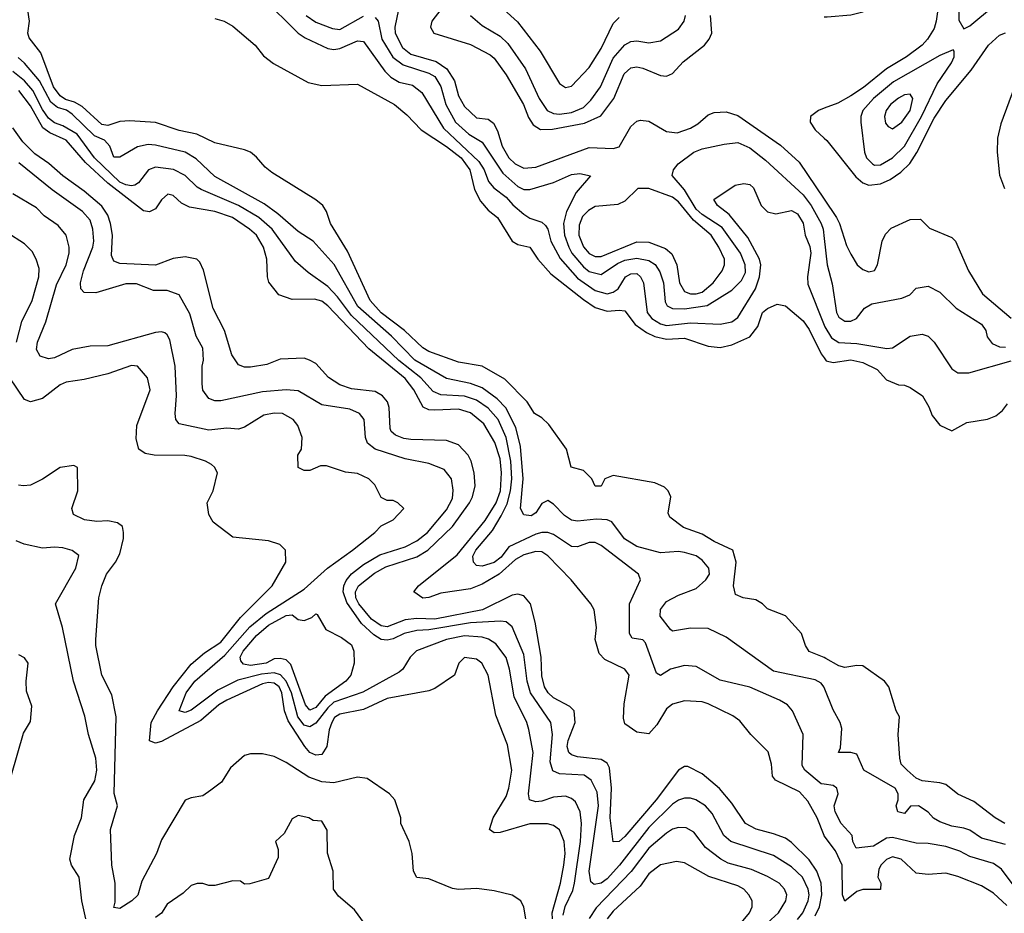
# Model space of a CAD drawing. Header units: inches. Extents: x 1793402 to 1900366, y 320852 to 470679.
# Tile 301 of 604: x 1847293 to 1850606, y 413848 to 416855. Entities that reach past the tile are written whole.
import ezdxf

# ---------------------------------------------------------------- set-up
doc = ezdxf.new("R2010")
doc.units = ezdxf.units.IN
doc.header["$MEASUREMENT"] = 0
doc.layers.add('B8441', color=7, linetype='Continuous')
doc.layers.add('B8451', color=7, linetype='Continuous')

msp = doc.modelspace()

# ---------------------------------------------------------------- linework, layer by layer
at = {"layer": 'B8441', "color": 4}
for points, elevation in [([(1848110, 416930.6), (1848230.3, 416810.3), (1848253.8, 416793.8), (1848330, 416758), (1848350, 416754.9), (1848370, 416758.4), (1848430, 416783.8), (1848450, 416782), (1848521.8, 416681.8), (1848541.6, 416661.6), (1848570, 416644.9), (1848614.8, 416634.8), (1848646, 416610), (1848719.6, 416490), (1848838.7, 416378.7), (1848856, 416350), (1848871.3, 416311.3), (1848888.2, 416290), (1848930, 416258.4), (1848952.4, 416232.4), (1848990, 416200.5), (1849010, 416188), (1849050, 416174), (1849062.4, 416162.4), (1849070, 416151), (1849080.3, 416110), (1849111.9, 416051.9), (1849170, 415986), (1849230, 415944.6), (1849270, 415933.4), (1849290, 415938.7), (1849307, 415950), (1849332.3, 415990), (1849350, 416000.3), (1849370, 416001.3), (1849382.4, 415990), (1849391.8, 415970), (1849404.2, 415870), (1849420.4, 415850), (1849450, 415831.7), (1849470, 415826.7), (1849550, 415835.6), (1849650, 415830.4), (1849690, 415838.4), (1849710, 415853.4), (1849769.7, 415950), (1849782.7, 415990), (1849786.9, 416030), (1849782.4, 416050), (1849743, 416123), (1849680.4, 416200.4), (1849641.2, 416230), (1849628.7, 416250), (1849700.9, 416299.1), (1849730, 416304), (1849750, 416300.7), (1849762.8, 416290), (1849788.4, 416230), (1849810, 416208.4), (1849838, 416202), (1849890, 416213), (1849910, 416202), (1849930, 416170.7), (1849935.8, 416130), (1849952.2, 416092.2), (1849955.8, 416070), (1849943.7, 415990), (1849945.8, 415965.8), (1850000, 415827.7)], 268), ([(1850000, 414708.9), (1849949.6, 414729.6), (1849937.2, 414750), (1849924, 414790), (1849870, 414849), (1849810, 414873.2), (1849793.2, 414890), (1849770, 414903.6), (1849728, 414910), (1849701.6, 414921.6), (1849695.6, 414950), (1849703.7, 415030), (1849693.2, 415070), (1849630, 415099.5), (1849590, 415124.5), (1849526.8, 415146.8), (1849481.2, 415181.2), (1849475.3, 415195.3), (1849484.5, 415250), (1849475.1, 415270), (1849462.8, 415282.8), (1849430, 415297.4), (1849290, 415322), (1849262, 415310), (1849250, 415286), (1849230, 415286), (1849218, 415310), (1849190, 415338), (1849149.3, 415349.3), (1849133.2, 415410), (1849073.6, 415493.6), (1849050, 415515.1), (1849025.2, 415530), (1849001.2, 415570), (1848926.2, 415646.2), (1848849.2, 415690), (1848770, 415703.1), (1848670, 415738.3), (1848650, 415751.3), (1848588.3, 415810), (1848510, 415868.5), (1848472.8, 415910), (1848396.8, 416076.8), (1848339.5, 416170), (1848325.2, 416210), (1848313.2, 416230), (1848290, 416249.2), (1848141.2, 416341.2), (1848118.9, 416358.9), (1848090, 416392.7), (1848070, 416409.3), (1848050, 416418), (1847950, 416440.9), (1847889.7, 416469.7), (1847830, 416483), (1847750, 416509.6), (1847664.4, 416515.6), (1847630, 416512.7), (1847590, 416499.5), (1847570, 416502.9), (1847503.6, 416563.6), (1847478, 416578), (1847447.2, 416587.2), (1847430, 416598.9), (1847406.8, 416630), (1847364, 416744), (1847325.2, 416794.8), (1847321.2, 416810), (1847326.6, 416850), (1847317, 416910)], 264), ([(1848568.2, 416890), (1848555.2, 416830), (1848556.5, 416810), (1848581.5, 416761.5), (1848610, 416739.1), (1848694.9, 416714.9), (1848730.1, 416690.1), (1848756, 416650), (1848770, 416598.8), (1848790, 416563.8), (1848830, 416525.5), (1848870, 416520.5), (1848887.1, 416507.1), (1848901.2, 416481.2), (1848916.5, 416430), (1848939.5, 416390), (1848960.5, 416370), (1848990, 416355.3), (1849030, 416359.5), (1849210, 416424.9), (1849290, 416421.6), (1849310, 416427.7), (1849350, 416496.3), (1849370, 416513.4), (1849382.4, 416517.6), (1849410, 416514.4), (1849470, 416479.5), (1849505.8, 416474.2), (1849550, 416490.4), (1849574.8, 416505.2), (1849610, 416535.5), (1849630, 416543), (1849670, 416545.5), (1849710, 416533), (1849853.1, 416433.1), (1849915.9, 416375.9), (1850000, 416251.2)], 276), ([(1848710.4, 416890), (1848680.4, 416850), (1848675.5, 416830), (1848687.3, 416810), (1848810, 416772.4), (1848876.7, 416736.7), (1848890, 416725.5), (1848930.4, 416670), (1848988.9, 416570), (1849005.9, 416525.9), (1849021.3, 416501.3), (1849046.3, 416486.3), (1849086.5, 416486.5), (1849193.3, 416506.7), (1849248.5, 416531.5), (1849293, 416590), (1849327, 416673), (1849350, 416693), (1849370, 416696.4), (1849390, 416692.7), (1849450, 416667.7), (1849470, 416664.9), (1849490, 416674.8), (1849526.2, 416713.8), (1849597.2, 416770), (1849613.2, 416790), (1849622.7, 416810), (1849618, 416870)], 284), ([(1848922.8, 416890), (1848968.5, 416848.5), (1849044.9, 416750), (1849110, 416641), (1849130, 416626.8), (1849150, 416631.3), (1849210, 416694.8), (1849250, 416758.8), (1849290, 416842.8), (1849310, 416863)], 292), ([(1847950, 416859.3), (1847981, 416850), (1848010, 416833.4), (1848086, 416770), (1848113.7, 416733.7), (1848147.5, 416707.5), (1848264.1, 416644.1), (1848310, 416634), (1848430, 416638.8), (1848554.8, 416570), (1848595.6, 416535.6), (1848644.6, 416484.6), (1848730, 416428.7), (1848778.5, 416390), (1848807.6, 416350), (1848823.7, 416283.7), (1848844.2, 416244.2), (1848870, 416214), (1848900.7, 416190), (1848950.5, 416110.5), (1848970, 416099.1), (1849010.3, 416090.3), (1849036.3, 416050), (1849080.5, 416000.5), (1849190, 415913.4), (1849230, 415887), (1849270, 415874.9), (1849310, 415878.4), (1849330, 415875.5), (1849363.8, 415830), (1849402.3, 415802.3), (1849430, 415789), (1849470, 415780.8), (1849530, 415783.6), (1849610, 415756.4), (1849650, 415752.7), (1849690, 415761.6), (1849750, 415787.7), (1849777.2, 415822.8), (1849793.2, 415870), (1849810, 415884), (1849842, 415898), (1849870, 415893), (1849930, 415842), (1849950, 415813.4), (1849990, 415730.7), (1850000, 415717.4)], 264), ([(1848257.6, 416870), (1848290, 416847.2), (1848345.5, 416825.5), (1848370, 416822.6), (1848450, 416867)], 272), ([(1848490, 416863), (1848499.5, 416850), (1848511.6, 416790), (1848549.3, 416729.3), (1848583.2, 416703.2), (1848670, 416676), (1848690, 416663.8), (1848710, 416630.7), (1848727.4, 416570), (1848759.3, 416510), (1848804.4, 416470), (1848850, 416443.1), (1848919.5, 416339.5), (1848970, 416294), (1848990, 416284.4), (1849010, 416284.4), (1849090, 416307.7), (1849150, 416334.4), (1849178, 416338), (1849214, 416330), (1849166, 416274), (1849133.1, 416210), (1849122.7, 416170), (1849126.5, 416130), (1849140.8, 416090), (1849151.5, 416070), (1849190, 416024.2), (1849210, 416007.6), (1849250, 415997.6), (1849304.7, 416035.3), (1849330, 416046.5), (1849370, 416052.9), (1849410, 416045.3), (1849431.4, 416031.4), (1849447.3, 416007.3), (1849459.5, 415970), (1849465.7, 415905.7), (1849472.2, 415892.2), (1849490, 415883.1), (1849530, 415882), (1849606.4, 415893.6), (1849690, 415944.9), (1849722.5, 415977.5), (1849735.1, 416004.9), (1849734.8, 416030), (1849719.1, 416070), (1849656.5, 416156.5), (1849590, 416200.3), (1849570, 416218.3), (1849530, 416282.9), (1849489.3, 416330.7), (1849493.2, 416350), (1849509, 416370), (1849562, 416410), (1849590, 416420.7), (1849663.3, 416436.7), (1849710, 416441.6), (1849750, 416423.8), (1849802.9, 416382.9), (1849930, 416266.4), (1849956.5, 416230), (1849990.3, 416170), (1849996.5, 416150), (1850000, 416119.6)], 272), ([(1848810.7, 416870), (1848850, 416835.5), (1848910, 416800.4), (1848935.3, 416775.3), (1848995.8, 416690), (1849041.3, 416590), (1849068, 416550), (1849090, 416539.5), (1849110, 416537.4), (1849150, 416543.6), (1849190, 416560.3), (1849214.9, 416585.1), (1849248, 416630), (1849290, 416726), (1849330, 416770.4), (1849350, 416781.6), (1849370, 416783.8), (1849410, 416778), (1849450, 416784), (1849510, 416824), (1849529.4, 416850), (1849533.6, 416870)], 288), ([(1850000, 414608.7), (1849999.5, 414610), (1849990, 414622.7), (1849970, 414634.5), (1849830, 414662.9), (1849670, 414777.2), (1849610, 414806.6), (1849550, 414807.8), (1849490, 414797.2), (1849483.6, 414803.6), (1849447.9, 414847.9), (1849449.7, 414870.3), (1849470, 414898), (1849510, 414919.3), (1849570, 414941.3), (1849602, 414970), (1849614, 414990), (1849611.8, 415010), (1849590, 415037), (1849570, 415051.6), (1849530, 415062.4), (1849510, 415065.6), (1849450, 415061.6), (1849370, 415082.4), (1849328.9, 415108.9), (1849285.4, 415165.4), (1849270, 415172), (1849234.5, 415174.5), (1849170, 415168), (1849150, 415171.5), (1849126.5, 415186.5), (1849090, 415225.6), (1849070, 415237.4), (1849050, 415227), (1849030, 415196.2), (1849014.3, 415185.7), (1848989.7, 415189.7), (1848978, 415210), (1848987.7, 415310), (1848978.9, 415418.9), (1848963.1, 415483.1), (1848929, 415549), (1848900, 415580), (1848850, 415616.9), (1848810, 415631.1), (1848730, 415648), (1848623, 415710), (1848544.7, 415790), (1848431.1, 415890), (1848351.9, 416031.9), (1848280.9, 416110), (1848230, 416142.9), (1848162.4, 416202.4), (1848115.9, 416235.9), (1847950, 416327.6), (1847887.3, 416387.3), (1847850, 416409.6), (1847750, 416433.3), (1847725.1, 416434.9), (1847690, 416427.3), (1847630, 416392.3), (1847610, 416393.2), (1847596.2, 416430), (1847578.4, 416450), (1847545.1, 416465.1), (1847470, 416538), (1847450.5, 416550.5), (1847420.4, 416560.4), (1847398, 416578), (1847359.8, 416650), (1847310, 416709.6), (1847288.2, 416728.2)], 268), ([(1850000, 414283), (1849990, 414284.5), (1849935.1, 414330), (1849926, 414346), (1849929.2, 414450), (1849894, 414530), (1849877.2, 414550), (1849850, 414566), (1849750, 414609.3), (1849650, 414632.7), (1849570, 414679), (1849530, 414682.7), (1849482.8, 414670), (1849450, 414649), (1849436.5, 414656.5), (1849398.6, 414758.6), (1849390, 414768.7), (1849354, 414774), (1849345.2, 414790), (1849345.2, 414890), (1849382, 414970), (1849375.3, 414990), (1849250, 415086), (1849230, 415096), (1849210, 415096), (1849170, 415081.2), (1849150, 415082.7), (1849090, 415122.9), (1849070, 415129.6), (1849050, 415129.7), (1849030, 415124.7), (1848938.7, 415081.3), (1848912.9, 415047.1), (1848890, 415028.5), (1848850, 415016.3), (1848830, 415018.4), (1848820.5, 415030), (1848818.3, 415050), (1848828.3, 415070), (1848883.8, 415136.2), (1848913.8, 415186.2), (1848933.4, 415226.6), (1848944.8, 415270), (1848949, 415310), (1848945.5, 415370), (1848929.8, 415449.8), (1848903.1, 415510), (1848870, 415548.2), (1848830, 415574.8), (1848790, 415588.6), (1848710, 415592.6), (1848684.5, 415604.5), (1848642.6, 415650), (1848568.7, 415708.7), (1848410, 415859.8), (1848362.8, 415922.8), (1848330, 415957.6), (1848264.2, 416004.2), (1848221.2, 416041.2), (1848143, 416150), (1848097.6, 416190), (1848029.8, 416229.8), (1847903.7, 416283.7), (1847890, 416291.8), (1847850, 416331.6), (1847811.1, 416351.1), (1847750, 416359.6), (1847727.3, 416350), (1847693.1, 416306.9), (1847680.9, 416299.1), (1847670, 416296.3), (1847650, 416299.8), (1847630, 416308.9), (1847545.1, 416390), (1847486.6, 416470), (1847438.5, 416498.5), (1847410, 416508.7), (1847390, 416524.4), (1847370, 416553.3), (1847337.5, 416617.5), (1847310, 416649.8), (1847270, 416680.9)], 272), ([(1850000, 414109.6), (1849999.7, 414110), (1849976.9, 414170), (1849945.2, 414225.2), (1849917.6, 414257.6), (1849836.9, 414296.9), (1849826.6, 414310), (1849822.7, 414350), (1849811.7, 414391.7), (1849753.2, 414450), (1849716.1, 414496.1), (1849692.7, 414512.7), (1849610, 414553.6), (1849590, 414559.6), (1849530, 414562.9), (1849490, 414552), (1849470, 414536), (1849437.7, 414482.3), (1849410, 414452.3), (1849370, 414457.6), (1849330, 414486), (1849324.9, 414504.9), (1849327.3, 414552.7), (1849343.7, 414650), (1849329.2, 414670), (1849262.7, 414702.7), (1849242.9, 414722.9), (1849229.4, 414769.4), (1849234.5, 414810), (1849226.6, 414870), (1849215.1, 414890), (1849149.4, 414970), (1849070, 415051.6), (1849050, 415064.2), (1849030, 415066.3), (1848990, 415054.8), (1848961.3, 415038.7), (1848906.7, 414990), (1848850, 414956.4), (1848810, 414940.4), (1848710, 414926), (1848670, 414911.3), (1848650, 414908.7), (1848619.3, 414930), (1848635.1, 414950), (1848765.9, 415054.1), (1848859.3, 415170), (1848896.8, 415230), (1848910.7, 415270), (1848914.8, 415330), (1848910, 415377.2), (1848892.2, 415432.2), (1848854.9, 415494.9), (1848810, 415532.4), (1848770, 415545.1), (1848690, 415541.5), (1848670, 415543.1), (1848651, 415551), (1848619.1, 415610), (1848590, 415648.3), (1848468, 415748), (1848330, 415893), (1848310, 415908), (1848285.3, 415914.7), (1848210, 415914), (1848165.2, 415930), (1848131.7, 415971.7), (1848127, 415990), (1848125.1, 416050), (1848113.3, 416090), (1848089.6, 416130), (1848067, 416150), (1848009.3, 416190), (1847950, 416209.7), (1847864.8, 416224.8), (1847838.3, 416238.3), (1847810, 416264), (1847791.6, 416268.4), (1847770, 416248.7), (1847750, 416219.3), (1847730, 416209.3), (1847710, 416212), (1847590, 416305), (1847515, 416375), (1847450, 416449.7), (1847394.7, 416474.7), (1847371.2, 416491.2), (1847330, 416565.1), (1847290, 416616.9)], 276), ([(1850000, 416557.2), (1849981, 416550), (1849954, 416530), (1849953.4, 416510), (1849970, 416484.9), (1850000, 416456.9)], 284), ([(1849970, 413839.5), (1849984.1, 413870), (1849992.8, 413910), (1849990.7, 413950), (1849976, 413990), (1849950, 414027.8), (1849890, 414087), (1849870, 414100.7), (1849830, 414116.2), (1849771.3, 414131.3), (1849736, 414150), (1849690, 414219.3), (1849648.3, 414268.3), (1849590, 414318), (1849542, 414342), (1849530, 414342.7), (1849510, 414329.5), (1849434.6, 414230), (1849330, 414107.3), (1849310, 414089.5), (1849290, 414089), (1849280.4, 414170), (1849285.1, 414270), (1849277.6, 414337.6), (1849270, 414354), (1849250, 414366), (1849170, 414375.4), (1849150, 414381.6), (1849140.7, 414390), (1849135.8, 414410), (1849138.3, 414430), (1849162.4, 414490), (1849159.5, 414530), (1849144.7, 414544.7), (1849090, 414573.3), (1849071.6, 414590), (1849058.9, 414610), (1849050, 414648), (1849048.2, 414710), (1849027.9, 414827.9), (1849011.8, 414890), (1848990, 414917), (1848970, 414922.4), (1848950, 414918.9), (1848850.9, 414869.1), (1848690, 414838.3), (1848630, 414840.7), (1848590, 414835.9), (1848530, 414812.3), (1848510, 414815.7), (1848477.6, 414837.6), (1848434.6, 414890), (1848424.6, 414910), (1848422.8, 414930), (1848432.8, 414950), (1848487.6, 414992.4), (1848525.8, 415014.2), (1848630, 415048.1), (1848666.3, 415070), (1848749.7, 415150), (1848807.1, 415230), (1848817.3, 415250), (1848826.3, 415286.3), (1848823.1, 415330), (1848812.6, 415370), (1848802.4, 415390), (1848770, 415424.5), (1848730, 415439.7), (1848610, 415442.6), (1848586.1, 415446.1), (1848557.7, 415457.7), (1848542.9, 415470), (1848539.7, 415479.7), (1848536.3, 415550), (1848531.3, 415570), (1848514.5, 415590), (1848490, 415604.2), (1848410, 415613.6), (1848370, 415627), (1848331.9, 415651.9), (1848290, 415699), (1848268, 415710), (1848250, 415716), (1848170, 415712.7), (1848124.5, 415695.5), (1848070, 415686.6), (1848050, 415686.6), (1848030, 415694), (1848007.5, 415727.5), (1847982.9, 415810), (1847943.8, 415883.8), (1847912, 416012), (1847899.5, 416039.5), (1847889.3, 416049.3), (1847850, 416057), (1847810, 416051.8), (1847750, 416029.6), (1847630, 416035.1), (1847610, 416042.7), (1847602, 416062), (1847605.4, 416130), (1847599.1, 416170), (1847590, 416198), (1847570, 416227.6), (1847510, 416278.9), (1847438.4, 416330), (1847391.8, 416371.8), (1847343.9, 416403.9), (1847304.1, 416444.1), (1847270, 416492)], 284), ([(1849910, 413827.4), (1849928, 413850), (1849946.6, 413890), (1849949.7, 413910), (1849946.6, 413930), (1849927.6, 413970), (1849890, 414004.2), (1849830, 414042.4), (1849686, 414090), (1849662.9, 414110), (1849623.8, 414183.8), (1849600.9, 414210), (1849568.7, 414230), (1849550, 414236.2), (1849530, 414236.2), (1849510, 414229.6), (1849490, 414215.6), (1849410, 414137.4), (1849311.6, 414010), (1849270, 413964.7), (1849250, 413949.7), (1849225.8, 413945.8), (1849214.8, 413954.8), (1849209.7, 413990), (1849240.4, 414210), (1849236.1, 414256.1), (1849216.6, 414296.6), (1849193.2, 414313.2), (1849110, 414317.6), (1849087.7, 414327.7), (1849078.3, 414358.3), (1849086.3, 414450), (1849080.7, 414490), (1849012.4, 414590), (1849001, 414630), (1848990, 414719), (1848950, 414812.7), (1848930, 414829.4), (1848911.5, 414831.5), (1848810, 414825.8), (1848670, 414802.4), (1848630, 414800.4), (1848586.8, 414790), (1848550, 414772.4), (1848530, 414767.8), (1848510, 414769.6), (1848484.9, 414784.9), (1848443.3, 414823.3), (1848394.3, 414894.3), (1848381.5, 414930), (1848383.5, 414950), (1848391.6, 414968.4), (1848409.8, 414990.2), (1848450, 415022.6), (1848505.3, 415054.7), (1848590, 415081.7), (1848630, 415102), (1848665.6, 415130), (1848730, 415205.5), (1848750, 415244.7), (1848751.9, 415271.9), (1848746, 415310), (1848721.5, 415341.5), (1848670, 415362), (1848590, 415377.6), (1848489.2, 415410), (1848463.7, 415430), (1848457, 415450), (1848452.7, 415510), (1848437.2, 415530), (1848404.4, 415544.4), (1848310, 415559.6), (1848230, 415607), (1848190, 415609.6), (1848110, 415603), (1847970, 415572.7), (1847950, 415572.7), (1847930, 415581.2), (1847910, 415608.7), (1847907, 415630), (1847907.3, 415690), (1847912, 415710), (1847909.4, 415750), (1847887, 415790), (1847865.3, 415865.3), (1847830, 415929), (1847790, 415943.7), (1847744.1, 415944.1), (1847686.3, 415966.3), (1847650, 415966), (1847550, 415936.2), (1847510, 415937.2), (1847499.3, 415950), (1847498.4, 415970), (1847508.2, 416010), (1847539.7, 416090), (1847542.4, 416110), (1847539.6, 416150), (1847530, 416181.2), (1847504.5, 416210), (1847402.9, 416282.9), (1847290, 416374)], 288), ([(1849122, 413842), (1849129.1, 413870.9), (1849154.8, 413925.2), (1849160.3, 413950), (1849179.8, 414090), (1849184, 414150), (1849179.6, 414190), (1849163.6, 414223.6), (1849150, 414235.1), (1849130, 414242.9), (1849090, 414238.7), (1849050, 414225.6), (1849030, 414223.6), (1849009.3, 414230), (1849005.6, 414250), (1849021.3, 414390), (1849006.5, 414466.5), (1848999.6, 414490), (1848956.6, 414576.6), (1848941.3, 414670), (1848929.7, 414709.7), (1848895.6, 414755.6), (1848870.9, 414770.9), (1848850, 414777.4), (1848790, 414781.5), (1848730, 414769.7), (1848628.9, 414731.1), (1848606.8, 414710), (1848582.8, 414670), (1848570, 414659.3), (1848447.8, 414592.2), (1848350, 414558.5), (1848330, 414539.8), (1848290, 414488), (1848270, 414476), (1848250, 414481.5), (1848229.2, 414509.2), (1848208.4, 414590), (1848190, 414629.8), (1848170.5, 414650.5), (1848150, 414657), (1848107, 414653), (1848027.3, 414632.7), (1847960.4, 414599.6), (1847870, 414532), (1847850, 414524.5), (1847829.5, 414529.5), (1847853.6, 414590), (1847882.4, 414630), (1847983.3, 414716.7), (1848067.8, 414812.2), (1848122.8, 414857.2), (1848250, 414938.7), (1848329.3, 415010), (1848412.7, 415070), (1848488.7, 415130), (1848510, 415152), (1848550, 415172), (1848586, 415210), (1848566, 415230), (1848550, 415238), (1848530, 415238), (1848510, 415248), (1848488, 415290), (1848468, 415310), (1848430, 415328.7), (1848390, 415333.2), (1848325.4, 415354.6), (1848305.4, 415354.6), (1848270, 415338), (1848250, 415338), (1848230, 415348), (1848228.7, 415390), (1848242, 415410), (1848244, 415450), (1848229, 415490), (1848213.2, 415510), (1848178, 415530), (1848150, 415531.8), (1848115.2, 415524.8), (1848050, 415484), (1848030, 415477.2), (1847990, 415480.9), (1847930, 415474), (1847830, 415495.3), (1847819, 415510), (1847816, 415530), (1847820.7, 415590), (1847816.2, 415690), (1847798.4, 415778.4), (1847790, 415795.3), (1847781.2, 415801.2), (1847770, 415805.2), (1847750, 415802.7), (1847590, 415758), (1847530, 415757.2), (1847470, 415746), (1847410, 415717.2), (1847390, 415714), (1847362.7, 415722.7), (1847350, 415746), (1847352.7, 415770), (1847380.8, 415839.2), (1847417, 415963), (1847449.6, 416030), (1847459.6, 416070), (1847459.5, 416090), (1847449.3, 416130), (1847422.5, 416162.5), (1847375.9, 416195.9), (1847350, 416222.7), (1847270, 416269.4)], 292), ([(1847282.4, 415770), (1847300.5, 415839.5), (1847335.1, 415910), (1847357.6, 415990), (1847358.4, 416018.4), (1847349.3, 416050), (1847335.3, 416075.3), (1847310, 416101.2), (1847250, 416139)], 296), ([(1849086.6, 413830), (1849085.5, 413850), (1849113.5, 413950), (1849124.4, 414010), (1849128.2, 414050), (1849125.1, 414090), (1849109.4, 414129.4), (1849090, 414144), (1849069.3, 414149.3), (1849010, 414149.4), (1848910, 414120.7), (1848890, 414119.3), (1848874, 414130), (1848887, 414170), (1848930, 414241), (1848939.6, 414270), (1848949.5, 414330.5), (1848934.9, 414414.9), (1848895.3, 414515.3), (1848869.2, 414650), (1848848.7, 414690), (1848830, 414704), (1848790, 414708.7), (1848771.3, 414690), (1848756, 414650), (1848690, 414604.5), (1848670, 414597), (1848530, 414571.3), (1848450, 414533.7), (1848370, 414518.7), (1848353.1, 414506.9), (1848343.7, 414490), (1848334.4, 414465.6), (1848327.2, 414410), (1848310, 414383), (1848290, 414381), (1848270, 414389.8), (1848252.6, 414410), (1848196.4, 414496.4), (1848183.9, 414530), (1848175.1, 414590), (1848166.6, 414610), (1848150, 414622.7), (1848130, 414625.1), (1848110, 414620.4), (1847990, 414566), (1847963.7, 414550), (1847902.5, 414497.5), (1847770, 414426.3), (1847750, 414420.9), (1847730, 414428.7), (1847735.8, 414490), (1847756.9, 414530), (1847809.8, 414610.2), (1847870, 414686.7), (1847915.4, 414724.6), (1847970, 414761.1), (1848036.5, 414843.5), (1848142.7, 414950), (1848188.7, 415030), (1848188, 415070), (1848168.9, 415088.9), (1848130, 415102), (1848010, 415114), (1847944.8, 415164.8), (1847929.2, 415190), (1847924, 415230), (1847944, 415270), (1847959, 415330), (1847948.7, 415350), (1847938.6, 415358.6), (1847918, 415370), (1847870, 415385.2), (1847849.3, 415389.3), (1847746, 415390), (1847715.1, 415395.1), (1847694, 415410), (1847685.4, 415445.4), (1847687.6, 415490), (1847732, 415610), (1847723.7, 415650), (1847690, 415689.2), (1847670, 415692), (1847590, 415663.7), (1847510, 415644.5), (1847450, 415636.2), (1847430, 415627), (1847370, 415581.2), (1847330, 415569), (1847310, 415577.2), (1847260.5, 415650)], 296), ([(1848996.3, 413830), (1848990, 413868.7), (1848979.3, 413890), (1848950, 413909.4), (1848890, 413924.5), (1848831.5, 413931.5), (1848770, 413929), (1848750, 413932.3), (1848670, 413964), (1848629.1, 413969.1), (1848618, 413990), (1848614, 414050), (1848604, 414090), (1848575.3, 414150), (1848575.3, 414170), (1848555.3, 414230), (1848538, 414250), (1848462, 414302), (1848430, 414306.6), (1848350, 414287.1), (1848310, 414290.7), (1848266.1, 414306.1), (1848190, 414356.3), (1848150, 414376.2), (1848110, 414385.2), (1848070, 414385.2), (1848050, 414379), (1848002.5, 414337.5), (1847972, 414290), (1847936.8, 414263.2), (1847910, 414244), (1847870, 414237.2), (1847850, 414228.7), (1847770, 414095.3), (1847753.4, 414050), (1847703.9, 413956.1), (1847690.3, 413909.7), (1847670.7, 413890), (1847630, 413864), (1847610, 413868), (1847614.6, 413885.4), (1847614.5, 413950), (1847602.9, 414010), (1847599.3, 414130), (1847622, 414210), (1847611.2, 414251.2), (1847618.4, 414510), (1847603.3, 414583.3), (1847569.6, 414650), (1847549.7, 414749.7), (1847549.6, 414770), (1847559.3, 414910), (1847569.3, 414950), (1847585.2, 414990), (1847616, 415030), (1847630, 415058), (1847642.7, 415110), (1847642.7, 415130), (1847639, 415150), (1847622, 415162), (1847590, 415169.2), (1847553, 415167), (1847511.9, 415171.9), (1847474, 415190), (1847469.3, 415210), (1847489.2, 415270), (1847488, 415348), (1847475.3, 415355.3), (1847430, 415349), (1847370.4, 415309.6), (1847330, 415289.5), (1847306.6, 415286.6), (1847289.3, 415289.3)], 304), ([(1847516, 413830), (1847502.7, 413890), (1847494, 413970), (1847468, 414010), (1847462, 414030), (1847477.2, 414110), (1847500.9, 414170), (1847509.4, 414230.6), (1847545.8, 414294.2), (1847553.3, 414330), (1847549.5, 414370), (1847525.2, 414450), (1847512.1, 414512.1), (1847474.5, 414630), (1847437.2, 414810), (1847414, 414890), (1847482, 415010), (1847492.7, 415052.7), (1847469.4, 415069.4), (1847438, 415078), (1847410, 415080.7), (1847370, 415077), (1847308, 415090), (1847281.5, 415101.5)], 308), ([(1847265.6, 414314.4), (1847305.6, 414454.4), (1847330, 414494), (1847334.6, 414545.4), (1847316.4, 414596.4), (1847315.3, 414630), (1847322, 414690), (1847310, 414708), (1847290, 414718)], 312), ([(1848453.6, 413813.6), (1848420.2, 413860.2), (1848365.6, 413905.6), (1848349.3, 413929.3), (1848348, 413990), (1848328.9, 414051.1), (1848328.4, 414128.4), (1848310, 414158), (1848280.4, 414160.4), (1848266, 414170), (1848230, 414178), (1848210, 414166), (1848183.6, 414116.4), (1848154, 414090), (1848163.6, 414063.6), (1848163.6, 414036.4), (1848130, 413966), (1848067.3, 413947.3), (1848050, 413946), (1848036.4, 413956.4), (1848010, 413958), (1847950, 413942), (1847930, 413942), (1847910, 413948.7), (1847890, 413948.7), (1847870, 413942), (1847843.5, 413916.5), (1847790, 413879), (1847770, 413848.7), (1847750, 413834)], 308), ([(1849810, 413815.8), (1849847, 413850), (1849871.8, 413890), (1849874.5, 413910), (1849866.6, 413930), (1849849.2, 413950), (1849810, 413972), (1849755.2, 413995.2), (1849677.5, 414017.5), (1849652.7, 414030), (1849600.9, 414070), (1849561.6, 414121.6), (1849535.6, 414135.6), (1849510, 414137), (1849490, 414131.6), (1849470, 414118.4), (1849410, 414067.8), (1849351, 413989), (1849233.2, 413866.8), (1849209.1, 413830.9)], 292), ([(1849695.4, 413784.6), (1849749.4, 413850), (1849758, 413870), (1849758, 413890), (1849746.6, 413910), (1849729.7, 413929.7), (1849710, 413940.7), (1849612.5, 413972.5), (1849530, 414018), (1849503.2, 414023.2), (1849450, 414012), (1849410, 413980.9), (1849380.6, 413939.4), (1849290, 413855.1), (1849270.2, 413829.8)], 296)]:
    msp.add_lwpolyline(points, dxfattribs=dict(at, elevation=elevation))
for points, elevation in [([(1849410, 416287.6), (1849373.2, 416286.8), (1849330, 416244.5), (1849306, 416234), (1849230, 416226.3), (1849206.8, 416213.2), (1849187.2, 416192.8), (1849176.1, 416163.9), (1849175.2, 416130), (1849190, 416090.5), (1849210, 416068.8), (1849230, 416058.3), (1849250, 416059), (1849370, 416107.6), (1849410, 416107.2), (1849465.9, 416085.9), (1849487.9, 416067.9), (1849504.9, 416030), (1849514, 415970), (1849530, 415941.3), (1849550, 415932.9), (1849570, 415932.7), (1849590, 415939), (1849626.6, 415970), (1849656.9, 416010), (1849664.7, 416030), (1849664.7, 416050), (1849646.3, 416090), (1849620.5, 416130), (1849560.9, 416180.9), (1849510, 416242.3), (1849490, 416258)], 276), ([(1848270, 414531.8), (1848255.1, 414550), (1848205.6, 414685.6), (1848190, 414701.6), (1848170, 414706.3), (1848150, 414704.2), (1848122.8, 414690), (1848070, 414682.7), (1848046.3, 414686.3), (1848037.6, 414697.6), (1848035.1, 414710), (1848045.4, 414730), (1848090, 414783.7), (1848130, 414817.7), (1848190, 414850.3), (1848210, 414852.7), (1848230, 414837.3), (1848250, 414833.4), (1848276.6, 414843.4), (1848290, 414856), (1848294.4, 414854.4), (1848323.8, 414803.8), (1848375.9, 414775.9), (1848410, 414751.3), (1848418, 414730), (1848418.8, 414690), (1848407.3, 414650), (1848390.6, 414630), (1848321.1, 414578.9), (1848290, 414541.3)], 288)]:
    msp.add_lwpolyline(points, close=True, dxfattribs=dict(at, elevation=elevation))
at = {"layer": 'B8451', "color": 4}
for points, elevation in [([(1850000, 416865), (1850010, 416864.9), (1850090, 416871.7), (1850130, 416882), (1850245.1, 416934.9), (1850310, 416990.6), (1850330, 416990.7), (1850350, 416982.8), (1850362.8, 416970), (1850374, 416954), (1850380.5, 416930), (1850382.4, 416890), (1850377.6, 416850), (1850370, 416825.2), (1850348.2, 416790), (1850330.2, 416769.8), (1850277.1, 416730), (1850210.2, 416689.8), (1850132.6, 416627.4), (1850090, 416598.9), (1850045.7, 416574.3), (1850000, 416557.2)], 284), ([(1850452, 416950), (1850453.4, 416853.4), (1850470, 416824.7), (1850490, 416834.8), (1850570, 416900.5)], 288), ([(1850000, 416456.9), (1850008.8, 416448.8), (1850106.7, 416326.7), (1850130, 416306.4), (1850150, 416298.7), (1850190, 416303.6), (1850222, 416318), (1850258.2, 416341.8), (1850288, 416372), (1850311.6, 416408.4), (1850370, 416523.8), (1850410, 416583.8), (1850494.9, 416685.1), (1850553.2, 416770), (1850590, 416802.8), (1850610, 416811)], 284), ([(1850640.5, 416630), (1850594.8, 416505.2), (1850583.4, 416456.6), (1850582, 416410), (1850590, 416332), (1850607.5, 416287.5)], 284), ([(1850000, 416251.2), (1850041.3, 416190), (1850052.4, 416170), (1850075.6, 416095.6), (1850090, 416066), (1850111, 416030), (1850130, 416014.8), (1850150, 416007.3), (1850170, 416011.3), (1850179.3, 416030), (1850195.1, 416110), (1850206.2, 416133.8), (1850225.8, 416154.2), (1850290, 416182.8), (1850324.7, 416184.7), (1850354.4, 416154.4), (1850430, 416122), (1850442, 416110), (1850485.5, 416010), (1850532.5, 415932.5), (1850630, 415851)], 276), ([(1850000, 416119.6), (1850010.4, 416030.4), (1850026.7, 415966.7), (1850041.6, 415870), (1850050, 415854.8), (1850070, 415840.7), (1850090, 415840.7), (1850108.7, 415850), (1850135.5, 415884.5), (1850160.7, 415899.3), (1850262, 415918), (1850288, 415930), (1850310, 415952), (1850350, 415958.8), (1850390, 415938.8), (1850444.5, 415884.5), (1850530, 415830.8), (1850544, 415810), (1850548.5, 415788.5), (1850565.7, 415765.7), (1850590, 415754), (1850610, 415753.1)], 272), ([(1850000, 415827.7), (1850002.2, 415822.2), (1850025.2, 415785.2), (1850050, 415768.8), (1850110, 415766.3), (1850211.6, 415748.4), (1850230, 415750.8), (1850289.4, 415790.6), (1850330, 415797.3), (1850350, 415790.8), (1850370, 415770.8), (1850430, 415681), (1850450, 415666.8), (1850487.1, 415667.1), (1850630, 415707.6)], 268), ([(1850000, 415717.4), (1850007.5, 415707.5), (1850030, 415701.3), (1850090, 415710.3), (1850130, 415702), (1850178.3, 415678.3), (1850210, 415644), (1850250, 415626.8), (1850270, 415626), (1850290, 415618), (1850331, 415590), (1850352.8, 415552.8), (1850363.8, 415523.8), (1850390, 415491.3), (1850430, 415472), (1850480.2, 415499.8), (1850550, 415511), (1850578, 415522), (1850600.2, 415539.8), (1850617.5, 415562.5)], 264), ([(1850608.7, 414150), (1850575.3, 414170), (1850504.4, 414224.4), (1850449.8, 414249.8), (1850410, 414281.6), (1850390, 414287.8), (1850330, 414293.6), (1850310, 414302.9), (1850279.5, 414330), (1850259.5, 414350), (1850255.1, 414370), (1850249.5, 414450.5), (1850253.2, 414510), (1850242.7, 414530), (1850218, 414610), (1850202.7, 414630), (1850130, 414681.2), (1850110, 414682.7), (1850070, 414676), (1850050, 414680.9), (1850006.3, 414706.3), (1850000, 414708.9)], 264), ([(1850610, 414079.7), (1850530, 414101.6), (1850490, 414127.8), (1850470, 414135.1), (1850430, 414141.6), (1850390, 414156.2), (1850368.2, 414168.2), (1850350, 414189.2), (1850318, 414210), (1850291.1, 414208.9), (1850270, 414184), (1850248, 414190), (1850242, 414210), (1850249, 414230), (1850249, 414250), (1850239, 414270), (1850134, 414330), (1850110, 414384), (1850090, 414389.4), (1850048.7, 414390), (1850055.3, 414404.7), (1850059.5, 414470), (1850054.5, 414490), (1850030, 414533.2), (1850000, 414608.7)], 268), ([(1850650, 413926.6), (1850597.4, 413997.4), (1850570, 414016.2), (1850490, 414039.6), (1850456.9, 414056.9), (1850410, 414073), (1850350, 414083.6), (1850310, 414084.7), (1850230, 414103.5), (1850210, 414100.7), (1850165.9, 414074.1), (1850107.5, 414067.5), (1850096.3, 414090), (1850094.3, 414110), (1850057.6, 414150), (1850037.6, 414190), (1850034, 414210), (1850047, 414250), (1850042.7, 414270), (1850030, 414278.4), (1850000, 414283)], 272), ([(1850614.7, 413874.7), (1850570, 413916.2), (1850530, 413940.7), (1850450, 413972), (1850410, 413983.7), (1850350, 413979.3), (1850310, 413983.7), (1850259, 414030), (1850230, 414038), (1850210, 414029), (1850191, 414010), (1850184.5, 413995.5), (1850181, 413970), (1850191, 413950), (1850190, 413928), (1850130, 413928.7), (1850110, 413922), (1850070, 413889), (1850062, 413910), (1850060.5, 414010), (1850038.8, 414058.8), (1850000, 414109.6)], 276)]:
    msp.add_lwpolyline(points, dxfattribs=dict(at, elevation=elevation))
for points, elevation in [([(1850434, 416754), (1850390, 416735.1), (1850233.7, 416646.3), (1850166, 416590), (1850130.4, 416550), (1850123.8, 416530), (1850123.8, 416510), (1850135.5, 416410), (1850143, 416390), (1850162.8, 416370), (1850170, 416366), (1850190, 416366.7), (1850230, 416390.4), (1850270.7, 416429.3), (1850327.6, 416530), (1850380.9, 416639.1), (1850429.2, 416710), (1850437.2, 416730), (1850438, 416750)], 288), ([(1850290, 416605.2), (1850270, 416602.9), (1850250, 416591.6), (1850223.8, 416570), (1850208.5, 416550), (1850203.1, 416530), (1850207, 416507), (1850215.5, 416495.5), (1850230, 416487.7), (1850262, 416510), (1850289.6, 416550), (1850298.4, 416590)], 292)]:
    msp.add_lwpolyline(points, close=True, dxfattribs=dict(at, elevation=elevation))

doc.saveas('drawing.dxf')
